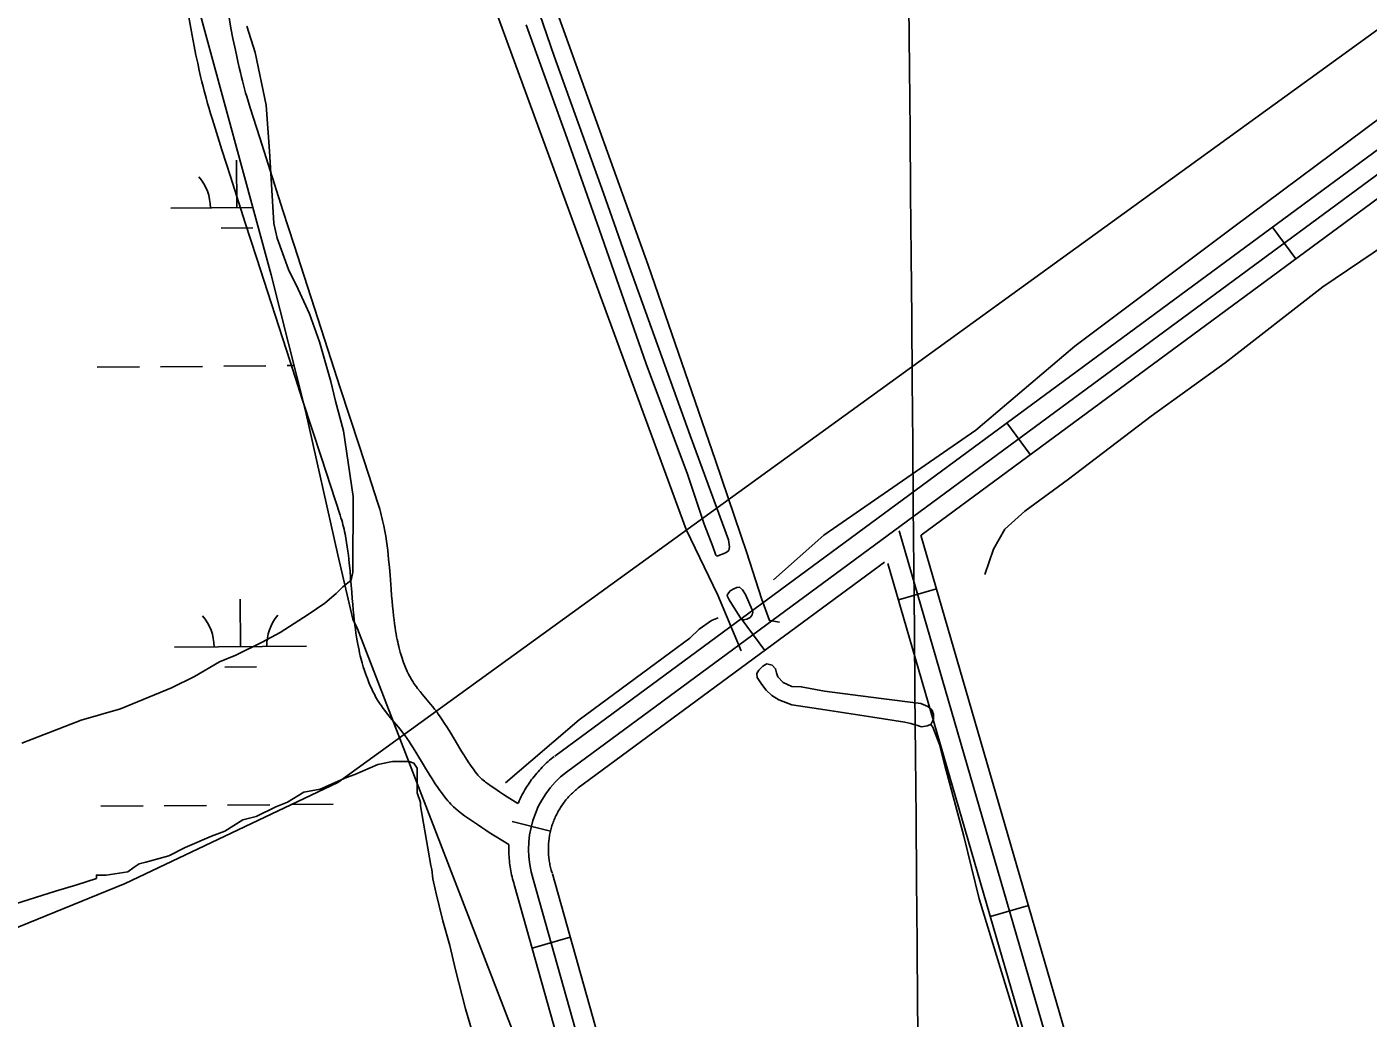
# Model space of a CAD drawing. Extents: x 3567028 to 3605064, y 510945 to 536587.
# Drawn here: x 3596836 to 3597853, y 529676 to 530427 of the extents above; entities that cross this region are included whole.
import ezdxf

# ---------------------------------------------------------------- set-up
doc = ezdxf.new("R2010")
doc.units = 0
for name, color, linetype in [('V-DTCH-CNTR', 7, 'Continuous'), ('V-GRID-MAJR', 7, 'Continuous'), ('V-ROAD-CNTR', 7, 'Continuous'), ('V-SITE-VEGE', 7, 'Continuous'), ('V-TOPO-SHOR', 7, 'Continuous'), ('V-UTIL-LINE', 7, 'Continuous'), ('V-WETL-SWMP', 7, 'Continuous')]:
    doc.layers.add(name, color=color, linetype=linetype)

msp = doc.modelspace()

# ---------------------------------------------------------------- linework, layer by layer
at = {"layer": 'V-DTCH-CNTR'}
for points in [[(3597021.931, 531167.01), (3597057.89, 531030.105), (3597111.525, 530833.0380000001), (3597168.623, 530638.718), (3597239.486, 530433.971), (3597306.9760000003, 530246.507), (3597358.077, 530098.482), (3597381.92, 530028.623), (3597392.807, 529994.042), (3597398.9450000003, 529977.439), (3597406.572, 529976.161)], [(3597377.591, 529954.295), (3597359.832, 529996.502), (3597335.895, 530046.336), (3597261.5670000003, 530248.336), (3597179.744, 530471.777), (3597109.63, 530688.949), (3597062.747, 530852.836), (3597020.665, 531009.797), (3596995.538, 531100.38)]]:
    msp.add_lwpolyline(points, dxfattribs=at)
at = {"layer": 'V-GRID-MAJR'}
msp.add_spline([(3597625.66, 516571.685), (3597572.785, 522630.495), (3597519.892, 528691.237), (3597467, 534751.992), (3597466.983, 534753.91)], degree=3, dxfattribs=at)
at = {"layer": 'V-ROAD-CNTR'}
for p, q in [((3597797.885365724, 530251.35747105), (3597780.0844013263, 530275.5044227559)), ((3597596.6557681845, 530103.0117677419), (3597578.854803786, 530127.159719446)), ((3597525.491910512, 530001.4289709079), (3597496.680968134, 529993.0649876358)), ((3597395.425170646, 529954.6670644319), (3597377.624206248, 529978.8150161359)), ((3597232.979495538, 529817.720338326), (3597203.860553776, 529824.9373238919)), ((3597595.19277111, 529761.342451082), (3597566.38282873, 529752.97846781)), ((3597247.939465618, 529737.240499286), (3597219.0595233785, 529729.1205155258))]:
    msp.add_line(p, q, dxfattribs=at)
for points in [[(3598454.565052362, 530706.107561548), (3598052.9878555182, 530458.051057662), (3597245.1014712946, 529862.485248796)], [(3598447.648066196, 530684.203605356), (3598061.393838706, 530445.6120825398), (3597513.8139338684, 530041.940889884)], [(3596950.076061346, 530483.539006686), (3596961.3240388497, 530420.62213252), (3596962.8740357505, 530412.619148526), (3596964.2860329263, 530405.6501624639), (3596965.57903034, 530399.5491746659), (3596966.760027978, 530394.210185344), (3596967.8340258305, 530389.539194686), (3596968.80902388, 530385.453202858), (3596969.6900221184, 530381.879210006), (3596970.4890205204, 530378.7302163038), (3596971.925017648, 530373.2902271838), (3596973.055015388, 530369.190235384), (3596973.9370136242, 530366.0992415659), (3596975.293010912, 530361.511250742), (3596976.701008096, 530356.9552598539), (3596983.992993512, 530333.9553058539), (3596990.3939807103, 530313.8713460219), (3597001.6469582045, 530278.76241624), (3597010.122941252, 530252.440468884), (3597035.6258902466, 530173.5376266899), (3597045.101871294, 530144.3666850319), (3597059.390842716, 530100.65777245), (3597066.529828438, 530078.8198161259), (3597073.6218142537, 530057.040859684), (3597074.202813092, 530055.1988633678), (3597074.7288120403, 530053.4268669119), (3597075.2218110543, 530051.669870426), (3597075.68381013, 530049.9188739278), (3597076.117809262, 530048.178877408), (3597076.522808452, 530046.4588808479), (3597076.902807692, 530044.750884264), (3597077.2498069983, 530043.0948875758), (3597077.9088056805, 530039.675894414), (3597078.4788045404, 530036.3609010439), (3597078.9808035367, 530033.1079075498), (3597079.4248026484, 530029.9169139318), (3597079.817801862, 530026.793920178), (3597080.1668011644, 530023.7389262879), (3597080.477800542, 530020.7749322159), (3597081.0307994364, 530014.8789440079), (3597081.495798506, 530009.3109551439), (3597082.317796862, 529998.664976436), (3597082.6857961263, 529993.948985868), (3597083.0567953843, 529989.4889947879), (3597083.432794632, 529985.285003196), (3597083.821793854, 529981.321011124), (3597084.225793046, 529977.5870185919), (3597084.6427922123, 529974.076025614), (3597085.0757913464, 529970.772032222), (3597085.521790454, 529967.666038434), (3597085.9787895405, 529964.7470442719), (3597086.44378861, 529962.0060497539), (3597086.9157876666, 529959.434054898), (3597087.3907867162, 529957.022059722), (3597087.8657857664, 529954.75806425), (3597088.342784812, 529952.627068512), (3597088.815783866, 529950.6340724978), (3597089.2927829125, 529948.7240763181), (3597090.221781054, 529945.270083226), (3597091.120779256, 529942.20808935), (3597091.9707775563, 529939.5280947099), (3597092.761775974, 529937.187099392), (3597093.4937745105, 529935.1431034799), (3597094.1827731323, 529933.3111071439), (3597095.402770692, 529930.25811325), (3597096.400768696, 529927.9251179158), (3597097.20376709, 529926.1391214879), (3597098.424764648, 529923.562126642), (3597099.7287620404, 529920.9791318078), (3597100.47376055, 529919.589134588), (3597101.209759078, 529918.2811372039), (3597101.9727575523, 529916.985139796), (3597103.387754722, 529914.720144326), (3597104.7877519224, 529912.62814851), (3597106.1197492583, 529910.741152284), (3597107.381746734, 529909.0331557), (3597108.590744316, 529907.4511588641), (3597110.7747399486, 529904.7081643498), (3597112.697736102, 529902.376169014), (3597119.0107234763, 529894.857184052), (3597120.416720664, 529893.1241875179), (3597121.402718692, 529891.8731900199), (3597122.884715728, 529889.9171939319), (3597123.5287144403, 529889.0281957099), (3597124.250712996, 529887.997197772)], [(3598032.740896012, 530461.761050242), (3597236.2004890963, 529874.559224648)], [(3596988.8229838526, 530437.274099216), (3596990.8179798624, 530426.114121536), (3596992.3019768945, 530418.4491368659), (3596993.661974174, 530411.7381502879), (3596994.8989717, 530405.8991619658), (3596996.02396945, 530400.8141721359), (3596997.04396741, 530396.3831809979), (3596997.964965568, 530392.5231887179), (3596998.79396391, 530389.1571954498), (3596999.532962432, 530386.246201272), (3597000.8889597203, 530381.104211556), (3597001.940957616, 530377.2922191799), (3597002.7469560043, 530374.463224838), (3597004.00895348, 530370.193233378), (3597005.330950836, 530365.9192419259), (3597012.5829363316, 530343.043287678), (3597018.969923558, 530323.0053277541), (3597030.2089010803, 530287.938397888), (3597038.6728841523, 530261.650450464), (3597064.1658331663, 530182.7856081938), (3597073.6258142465, 530153.66266644), (3597087.906785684, 530109.9797538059), (3597095.0497713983, 530088.123797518), (3597102.1897571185, 530066.1968413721), (3597102.886755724, 530063.9868457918), (3597103.5527543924, 530061.7508502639), (3597104.169753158, 530059.5458546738), (3597104.741752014, 530057.380859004), (3597105.27375095, 530055.2508632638), (3597105.76874996, 530053.1488674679), (3597106.2267490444, 530051.0828715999), (3597106.661748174, 530049.0108757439), (3597107.4227466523, 530045.0578836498), (3597108.08874532, 530041.1928913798), (3597108.6647441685, 530037.4598988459), (3597109.164743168, 530033.854906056), (3597109.6037422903, 530030.3719130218), (3597109.98874152, 530027.0089197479), (3597110.3317408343, 530023.7409262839), (3597110.914739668, 530017.5269387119), (3597111.3997386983, 530011.71295034), (3597112.2277370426, 530000.986971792), (3597112.589736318, 529996.356981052), (3597112.944735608, 529992.0689896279), (3597113.302734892, 529988.086997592), (3597113.66373417, 529984.397004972), (3597114.03373343, 529980.9730118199), (3597114.412732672, 529977.7960181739), (3597114.797731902, 529974.8500240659), (3597115.1897311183, 529972.1160295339), (3597115.5867303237, 529969.5790346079), (3597115.987729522, 529967.2240393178), (3597116.3877287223, 529965.03804369), (3597116.78872792, 529963.0040477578), (3597117.185727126, 529961.114051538), (3597117.5767263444, 529959.3650550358), (3597117.9637255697, 529957.7340582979), (3597118.332724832, 529956.25806125), (3597119.10372329, 529953.394066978), (3597119.816721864, 529950.964071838), (3597120.4807205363, 529948.8660760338), (3597121.0957193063, 529947.051079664), (3597121.6597181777, 529945.4750828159), (3597122.154717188, 529944.1550854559), (3597123.1267152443, 529941.7260903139), (3597123.874713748, 529939.9750938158), (3597124.441712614, 529938.7150963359), (3597125.3727107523, 529936.750100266), (3597126.344708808, 529934.8271041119), (3597126.7717079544, 529934.0291057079), (3597127.211707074, 529933.2471072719), (3597127.6247062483, 529932.545108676), (3597128.5817043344, 529931.014111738), (3597129.511702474, 529929.6241145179), (3597130.441700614, 529928.307117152), (3597131.3636987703, 529927.059119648), (3597132.2466970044, 529925.9051219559), (3597134.084693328, 529923.5941265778), (3597135.7576899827, 529921.5661306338), (3597142.1466772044, 529913.9551458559), (3597143.842673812, 529911.866150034), (3597145.140671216, 529910.2211533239), (3597146.992667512, 529907.775158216), (3597147.966665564, 529906.4301609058), (3597148.8266638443, 529905.201163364)], [(3597497.145967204, 530045.2638832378), (3597847.8862657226, 528837.1412994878)], [(3597513.696934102, 530042.053889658), (3597855.738250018, 528863.8942459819)], [(3597486.1349892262, 530021.5369306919), (3597254.002453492, 529850.411272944)], [(3597488.74298401, 530020.4069329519), (3597830.8612997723, 528841.983289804)], [(3597148.9776635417, 529904.9821638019), (3597150.909659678, 529902.1151695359), (3597152.73365603, 529899.314175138), (3597154.4086526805, 529896.6721804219), (3597157.3936467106, 529891.8241901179), (3597162.41363667, 529883.4692068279), (3597164.2626329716, 529880.4012129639), (3597165.869629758, 529877.7662182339), (3597167.276626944, 529875.496222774), (3597168.4926245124, 529873.5712266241), (3597170.69362011, 529870.186233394), (3597172.3496167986, 529867.7362382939), (3597173.6056142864, 529865.9392418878), (3597174.536612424, 529864.644244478), (3597175.9996094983, 529862.6742484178), (3597177.440606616, 529860.812252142), (3597177.9946055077, 529860.13825349), (3597178.5066044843, 529859.5582546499), (3597179.0196034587, 529859.0122557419), (3597179.525602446, 529858.502256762), (3597179.9806015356, 529858.0652576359), (3597181.071599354, 529857.0802596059), (3597182.0345974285, 529856.2662612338), (3597182.9395956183, 529855.540262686), (3597183.744594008, 529854.919263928), (3597185.3335908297, 529853.744266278), (3597187.945585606, 529851.9022699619), (3597190.6955801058, 529850.0132737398), (3597194.3035728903, 529847.5612786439), (3597197.4105666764, 529845.496282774), (3597200.110561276, 529843.7462862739), (3597208.2915449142, 529838.5862965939)], [(3597124.099713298, 529888.2161973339), (3597125.899709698, 529885.5452026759), (3597127.49370651, 529883.0982075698), (3597128.9647035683, 529880.776212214), (3597131.7636979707, 529876.232221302), (3597136.707688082, 529868.0032377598), (3597138.6086842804, 529864.847244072), (3597140.315680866, 529862.050249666), (3597141.8446778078, 529859.5842545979), (3597143.232675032, 529857.385258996), (3597145.6896701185, 529853.6062665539), (3597147.6276662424, 529850.740272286), (3597149.131663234, 529848.5892765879), (3597150.312660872, 529846.9462798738), (3597152.0916573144, 529844.5502846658), (3597153.9846535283, 529842.1042895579), (3597155.156651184, 529840.6782924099), (3597156.3226488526, 529839.3582950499), (3597157.4316466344, 529838.1762974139), (3597158.4876445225, 529837.112299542), (3597159.530642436, 529836.111301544), (3597161.327638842, 529834.4863047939), (3597162.96863556, 529833.1003075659), (3597164.39363271, 529831.95830985), (3597165.662630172, 529830.9793118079), (3597167.7656259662, 529829.4243149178), (3597170.8036198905, 529827.2803192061), (3597173.771613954, 529825.2413232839), (3597177.569606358, 529822.661328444), (3597180.950599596, 529820.4143329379), (3597183.9485936, 529818.4723368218), (3597186.606588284, 529816.794340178), (3597201.4465586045, 529807.6703584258)], [(3597235.876489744, 529874.3132251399), (3597234.721492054, 529873.4122269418), (3597233.49349451, 529872.4072289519), (3597232.352496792, 529871.4412308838), (3597231.179499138, 529870.4252329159), (3597229.996501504, 529869.3522350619), (3597228.9095036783, 529868.329237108), (3597227.7965059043, 529867.260239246), (3597226.667508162, 529866.1242415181), (3597225.6055102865, 529865.0142437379), (3597224.54351241, 529863.8712460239), (3597223.5375144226, 529862.7432482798), (3597222.5285164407, 529861.5882505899), (3597221.500518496, 529860.3562530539), (3597220.527520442, 529859.1432554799), (3597219.6035222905, 529857.951257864), (3597218.6755241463, 529856.721260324), (3597217.757525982, 529855.4512628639), (3597216.8675277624, 529854.1772654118), (3597215.999529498, 529852.8782680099), (3597215.175531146, 529851.6052705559), (3597214.3485327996, 529850.2792732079), (3597213.5425344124, 529848.9282759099), (3597212.787535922, 529847.60827855), (3597212.035537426, 529846.25328126), (3597211.309538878, 529844.8722840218), (3597210.6085402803, 529843.4952867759), (3597209.9395416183, 529842.1112895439), (3597209.2745429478, 529840.6892923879), (3597208.6435442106, 529839.2472952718), (3597208.3535447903, 529838.5602966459)], [(3597254.3264528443, 529850.6572724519), (3597253.4454546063, 529849.9702738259), (3597252.6854561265, 529849.3492750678), (3597251.866457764, 529848.6552764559), (3597251.0834593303, 529847.977277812), (3597250.3604607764, 529847.3202791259), (3597249.5794623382, 529846.585280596), (3597248.8304638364, 529845.866282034), (3597248.14346521, 529845.174283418), (3597247.431466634, 529844.4322849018), (3597246.731468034, 529843.677286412), (3597246.0294694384, 529842.8912879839), (3597245.3464708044, 529842.1082895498), (3597244.7184720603, 529841.356291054), (3597244.085473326, 529840.5672926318), (3597243.4314746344, 529839.7232943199), (3597242.811475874, 529838.9032959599), (3597242.215477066, 529838.0752976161), (3597241.6354782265, 529837.2472992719), (3597241.0674793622, 529836.396300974), (3597240.4974805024, 529835.5153027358), (3597239.95848158, 529834.6513044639), (3597239.446482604, 529833.7943061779), (3597238.9254836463, 529832.882308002), (3597238.4294846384, 529831.989309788), (3597237.95348559, 529831.0843115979), (3597237.4844865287, 529830.1633134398), (3597237.0334874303, 529829.2293153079), (3597236.6084882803, 529828.321317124), (3597236.2074890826, 529827.40331896), (3597235.7904899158, 529826.4163209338), (3597235.4054906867, 529825.461322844), (3597235.0474914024, 529824.526324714), (3597234.7074920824, 529823.5813266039), (3597234.361492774, 529822.5613286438), (3597234.0464934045, 529821.601330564), (3597233.764493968, 529820.6613324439), (3597233.474494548, 529819.634334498), (3597233.20349509, 529818.6243365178), (3597232.967495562, 529817.671338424), (3597232.737496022, 529816.652340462), (3597232.526496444, 529815.6613424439), (3597232.33349683, 529814.6333444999), (3597232.1504971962, 529813.6103465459), (3597231.999497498, 529812.6343484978), (3597231.85849778, 529811.6053505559), (3597231.7334980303, 529810.571352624), (3597231.630498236, 529809.5893545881), (3597231.547498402, 529808.54835667), (3597231.471498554, 529807.5063587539), (3597231.42349865, 529806.4963607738), (3597231.386498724, 529805.4473628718), (3597231.372498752, 529804.47336482), (3597231.377498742, 529803.430366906), (3597231.396498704, 529802.3583690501), (3597231.4304986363, 529801.3793710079), (3597231.4904985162, 529800.36337304), (3597231.5654983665, 529799.28837519), (3597231.6524981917, 529798.299377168), (3597231.7614979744, 529797.3023791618), (3597231.8924977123, 529796.272381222), (3597232.042497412, 529795.214383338), (3597232.197497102, 529794.2243853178), (3597232.3764967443, 529793.2393872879), (3597232.575496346, 529792.224389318), (3597232.795495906, 529791.2073913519), (3597233.02349545, 529790.2183933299), (3597233.276494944, 529789.2293953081), (3597233.5494943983, 529788.209397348), (3597233.825493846, 529787.254399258), (3597234.140493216, 529786.2344012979), (3597234.248493, 529785.9004019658)], [(3597201.4465586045, 529807.6703584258), (3597201.394558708, 529806.2033613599), (3597201.370558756, 529804.6153645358), (3597201.379558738, 529803.0803676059), (3597201.4065586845, 529801.57837061), (3597201.460558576, 529799.9793738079), (3597201.5525583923, 529798.431376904), (3597201.657558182, 529796.9263799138), (3597201.796557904, 529795.3513830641), (3597201.967557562, 529793.78838619), (3597202.1585571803, 529792.2723892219), (3597202.372556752, 529790.77839221), (3597202.6155562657, 529789.2243953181), (3597202.896555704, 529787.677398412), (3597203.191555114, 529786.1684014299), (3597203.5175544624, 529784.6634044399), (3597203.8695537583, 529783.1364074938), (3597204.2525529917, 529781.635410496), (3597204.6455522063, 529780.1694134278), (3597205.0815513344, 529778.6564164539), (3597205.530550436, 529777.2104193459), (3597205.684550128, 529776.7284203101)], [(3597234.4064926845, 529785.374403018), (3597531.344898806, 528729.234515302)], [(3597205.5265504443, 529777.2544192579), (3597502.4649565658, 528721.1145315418)], [(3597219.966521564, 529781.3144111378), (3597516.904927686, 528725.174523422)]]:
    msp.add_lwpolyline(points, dxfattribs=at)
msp.add_arc((3597290.1379998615, 529804.0624669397), 73.766593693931, 127.62765541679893, 197.96156375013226, dxfattribs=at)
at = {"layer": 'V-SITE-VEGE'}
for p, q in [((3597002.919, 530427.692), (3597009.0530000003, 530407.747)), ((3597009.0530000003, 530407.747), (3597017.5810000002, 530367.872)), ((3597017.5810000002, 530367.872), (3597019.909, 530333.0049999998)), ((3597019.909, 530333.0049999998), (3597023.389, 530278.2149999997)), ((3597023.389, 530278.2149999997), (3597025.828, 530267.0019999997)), ((3597025.828, 530267.0019999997), (3597034.432, 530243.309)), ((3597034.432, 530243.309), (3597041.8310000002, 530228.336)), ((3597041.8310000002, 530228.336), (3597050.4590000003, 530209.623)), ((3597050.4590000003, 530209.623), (3597057.83, 530188.426)), ((3597057.83, 530188.426), (3597066.4050000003, 530158.509)), ((3597066.4050000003, 530158.509), (3597070.071, 530143.555)), ((3597070.071, 530143.555), (3597076.193, 530121.1169999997)), ((3597076.193, 530121.1169999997), (3597083.43, 530071.291)), ((3597083.43, 530071.291), (3597083.164, 530014.0289999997)), ((3597081.89, 530007.8089999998), (3597075.644, 530002.859)), ((3597083.164, 530014.0289999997), (3597081.89, 530007.8089999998)), ((3597070.643, 529997.903), (3597061.893, 529990.473)), ((3597075.644, 530002.859), (3597070.643, 529997.9030000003)), ((3597061.893, 529990.473), (3597049.4050000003, 529981.8200000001)), ((3597049.4050000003, 529981.8200000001), (3597028.179, 529968.223)), ((3597028.179, 529968.223), (3597014.452, 529960.818)), ((3597014.452, 529960.8179999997), (3596994.49, 529950.9519999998)), ((3596982.017, 529946.0289999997), (3596963.292, 529934.9119999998)), ((3596994.49, 529950.9519999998), (3596982.017, 529946.0289999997)), ((3596945.823, 529926.28), (3596907.161, 529910.275)), ((3596963.292, 529934.912), (3596945.823, 529926.28)), ((3596907.161, 529910.2749999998), (3596877.244, 529901.6999999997)), ((3596877.244, 529901.6999999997), (3596832.35, 529884.48))]:
    msp.add_line(p, q, dxfattribs=at)
for points in [[(3596956.2, 529805.276), (3596976.156, 529813.898), (3596986.134, 529817.587), (3596999.866, 529826.237), (3597009.835, 529828.681), (3597024.808, 529836.08), (3597033.541, 529839.775), (3597046.023, 529847.188), (3597058.481, 529849.617), (3597078.4390000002, 529858.2390000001), (3597084.6750000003, 529860.701), (3597102.139, 529868.088), (3597113.3510000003, 529870.527), (3597125.801, 529870.468), (3597129.531, 529869.207), (3597132.003, 529865.461), (3597131.917, 529846.789), (3597134.37, 529839.308), (3597134.36, 529836.817), (3597142.396, 529791.702), (3597143.142, 529788.595), (3597143.861, 529781.616), (3597146.099, 529771.523), (3597151.34, 529749.784), (3597156.605, 529731.1410000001), (3597161.094, 529712.506), (3597168.594, 529682.998), (3597173.8680000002, 529665.134)], [(3596585.873, 529675.0380000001), (3596612.06, 529684.872), (3596659.457, 529704.574), (3596690.634, 529716.876), (3596734.275, 529731.6140000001), (3596759.2090000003, 529740.211), (3596797.857, 529752.481), (3596822.796, 529761.08), (3596857.7, 529772.121), (3596873.9080000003, 529777.026), (3596888.8680000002, 529781.937), (3596888.88, 529784.425), (3596896.347, 529784.393), (3596912.543, 529786.805), (3596917.54, 529790.518), (3596921.286, 529792.99), (3596926.271, 529794.213), (3596943.722, 529799.112), (3596956.2, 529805.276)]]:
    msp.add_lwpolyline(points, dxfattribs=at)
at = {"layer": 'V-TOPO-SHOR'}
for points in [[(3597361.205, 530026.71), (3597363.865, 530027.955), (3597366.181, 530028.871), (3597368.1920000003, 530030.403), (3597368.745, 530033.022), (3597367.9220000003, 530038.498), (3597338.767, 530117.58), (3597292.724, 530245.85), (3597273.169, 530301.064), (3597235.648, 530404.855), (3597210.931, 530477.209)], [(3597214.609, 530428.724), (3597245.691, 530342.454), (3597269.911, 530273.813), (3597305.5500000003, 530171.778), (3597336.876, 530088.287), (3597349.433, 530050.26), (3597356.066, 530033.327), (3597358.352, 530026.835), (3597359.042, 530026.139), (3597360.666, 530026.593), (3597361.205, 530026.71)], [(3597402.0330000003, 530008.026), (3597440.208, 530041.9230000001), (3597555.4450000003, 530121.557), (3597630.494, 530185.207), (3597750.974, 530275.6140000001), (3597862.778, 530358.941), (3597929.6040000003, 530402.964), (3597938.429, 530408.431), (3597957.9450000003, 530420.52), (3597968.08, 530426.674)], [(3597562.062, 530012.292), (3597568.732, 530031.349), (3597577.361, 530046.447), (3597592.563, 530060.197), (3597625.585, 530084.394), (3597688.3340000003, 530132.145), (3597744.467, 530172.689), (3597818.451, 530230.263), (3597865.989, 530262.289), (3597898.352, 530286.491), (3597929.4020000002, 530311.355), (3597947.24, 530325.751), (3597958.487, 530338.203), (3597965.113, 530347.388), (3597970.446, 530361.841)], [(3597368.3540000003, 529998.872), (3597369.2060000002, 529999.791), (3597371.989, 530001.321), (3597374.1520000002, 530002.236), (3597376.235, 530002.533), (3597378.617, 530000.596), (3597380.835, 529996.963), (3597385.946, 529985.373), (3597386.321, 529983.522), (3597385.772, 529981.5210000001), (3597384.3000000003, 529979.676), (3597381.826, 529978.299), (3597379.5870000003, 529977.7710000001), (3597378.5100000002, 529978.162), (3597377.052, 529979.325), (3597370.545, 529989.608), (3597368.325, 529992.934), (3597367.0270000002, 529995.406), (3597366.802, 529996.6410000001), (3597368.1, 529998.593), (3597368.3540000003, 529998.872)], [(3597198.808, 529854.2170000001), (3597254.627, 529901.968), (3597329.086, 529956.984), (3597338.535, 529963.832), (3597345.6890000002, 529970.689), (3597355.1380000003, 529977.308), (3597359.972, 529979.352)], [(3597514.401, 529896.707), (3597518.362, 529897.526), (3597520.418, 529898.354), (3597521.256, 529898.501), (3597523.328, 529902.599), (3597523.271, 529906.329), (3597521.917, 529909.681), (3597519.038, 529912.204), (3597513.647, 529914.361), (3597483.542, 529918.154), (3597440.741, 529923.831), (3597423.032, 529927.108), (3597415.804, 529927.37), (3597409.431, 529930.444), (3597405.417, 529934.568), (3597404.29, 529937.618), (3597403.6210000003, 529940.7390000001), (3597400.971, 529943.49), (3597396.866, 529944.421), (3597395.267, 529943.5160000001), (3597394.044, 529942.687), (3597390.835, 529939.733), (3597389.301, 529937.155), (3597389.7430000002, 529934.034), (3597393.0670000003, 529928.7710000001), (3597396.5470000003, 529924.492), (3597400.637, 529920.595), (3597406.021, 529917.2220000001), (3597415.968, 529913.523), (3597441.2060000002, 529909.528), (3597477.39, 529904.184), (3597501.486, 529900.193), (3597506.045, 529899.181), (3597508.4, 529898.563), (3597511.44, 529897.635), (3597511.894, 529897.481), (3597513.414, 529896.941), (3597514.401, 529896.707)], [(3597595.561, 529643.47), (3597557.8740000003, 529766.348), (3597546.305, 529813.87), (3597531.873, 529867.415), (3597527.84, 529883.256), (3597522.882, 529896.439), (3597521.256, 529898.501)]]:
    msp.add_lwpolyline(points, dxfattribs=at)
at = {"layer": 'V-UTIL-LINE'}
msp.add_lwpolyline([(3600302.0293574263, 532261.6854503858), (3599387.330186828, 531564.8538440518), (3598448.784063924, 530851.5022707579), (3597071.869817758, 529854.5842645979), (3596910.591140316, 529777.9534178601), (3596790.135381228, 529728.9265159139), (3596673.1296152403, 529707.0525596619), (3596536.482888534, 529669.5626346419), (3596404.5601523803, 529661.820650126), (3596264.2354330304, 529656.256661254), (3596114.313732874, 529669.8986339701), (3596048.5428644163, 529685.399602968)], dxfattribs=at)
at = {"layer": 'V-WETL-SWMP'}
for p, q in [((3596954.4026678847, 530484.4569145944), (3597021.3770715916, 530239.3603556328)), ((3596995.1875487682, 530290.2075383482), (3596994.883776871, 530326.2062141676)), ((3596945.1893791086, 530289.7857428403), (3597007.4544335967, 530290.3110244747)), ((3596983.318196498, 530274.6758750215), (3597007.3173179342, 530274.8783368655)), ((3597021.3770715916, 530239.3603556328), (3597047.2342463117, 530136.1485465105)), ((3596889.360632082, 530169.2396285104), (3596921.3594606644, 530169.5095776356)), ((3596937.358874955, 530169.6445521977), (3596969.3577035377, 530169.914501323)), ((3596985.3571178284, 530170.0494758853), (3597017.355946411, 530170.3194250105)), ((3597033.3553607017, 530170.4543995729), (3597038.628615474, 530170.4988859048)), ((3597047.2342463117, 530136.1485465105), (3597071.702436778, 530027.03975459)), ((3597071.702436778, 530027.03975459), (3597083.2825203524, 529978.3918458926)), ((3596997.9946964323, 529957.5447750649), (3596997.690924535, 529993.5434508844)), ((3597083.2825203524, 529978.3918458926), (3597086.7205298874, 529970.9038563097)), ((3597086.7205298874, 529970.9038563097), (3597240.37365001, 529573.0463230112)), ((3596947.996526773, 529957.122979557), (3597047.992866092, 529957.9665705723)), ((3596986.1253441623, 529942.0131117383), (3597010.124465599, 529942.2155735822)), ((3596892.167779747, 529836.5768652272), (3596924.166608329, 529836.8468143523)), ((3596940.16602262, 529836.9817889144), (3596972.164851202, 529837.2517380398)), ((3596988.1642654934, 529837.3867126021), (3597020.1630940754, 529837.6566617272)), ((3597036.162508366, 529837.7916362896), (3597068.1613369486, 529838.0615854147))]:
    msp.add_line(p, q, dxfattribs=at)
for centre, radius, start, end in [((3596939.942628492, 530290.2162996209), 35.24628790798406, 359.71152835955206, 41.25518669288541), ((3596942.7497761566, 529957.5535363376), 35.24628790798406, 359.71152835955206, 41.25518669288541), ((3597053.231603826, 529958.4855852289), 35.24628790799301, 139.71152511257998, 181.2551834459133)]:
    msp.add_arc(centre, radius, start, end, dxfattribs=at)

doc.saveas('drawing.dxf')
